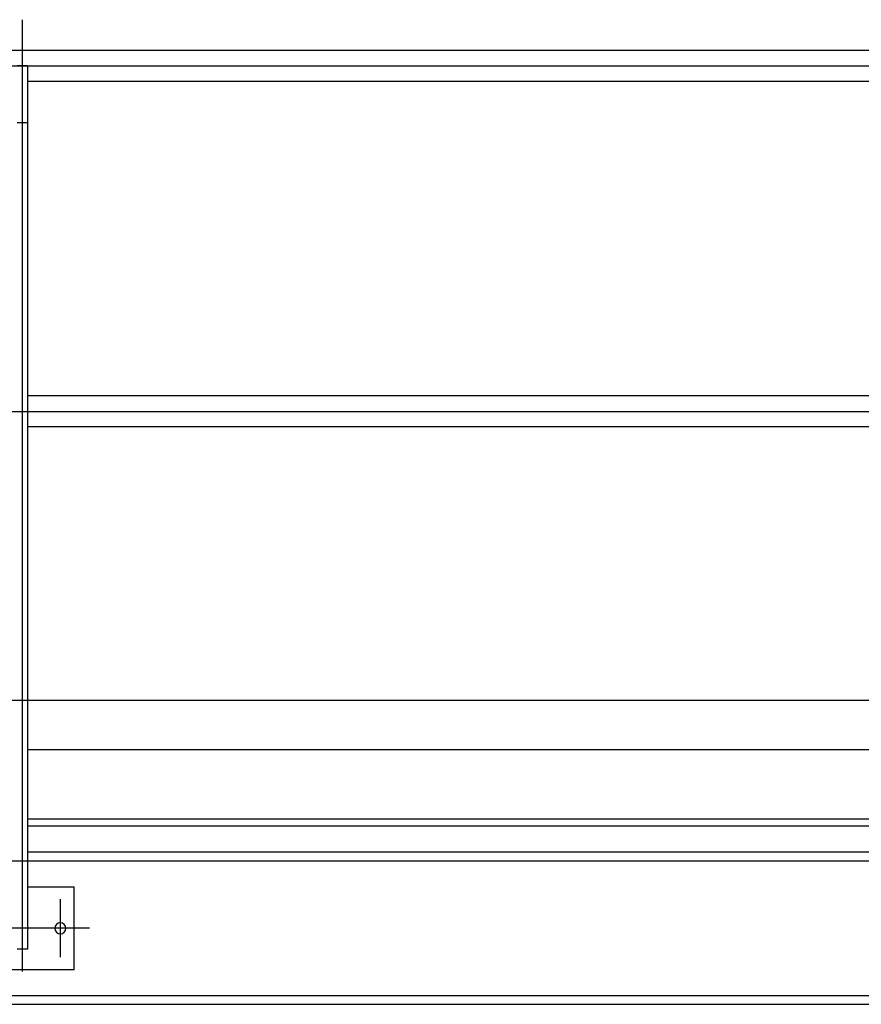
# Model space of a CAD drawing. Extents: x -89225 to 110569, y 13360 to 87647.
# Tile 455 of 478: x 103395 to 104612, y 67076 to 68501. Entities that reach past the tile are written whole.
import ezdxf

# ---------------------------------------------------------------- set-up
doc = ezdxf.new("R2010")
doc.units = 0
doc.layers.add('Iv-Lines 035', color=4, linetype='Continuous')

# ---------------------------------------------------------------- blocks, each defined once
blk = doc.blocks.new('Bordes been 1 ZAZ')
for p, q in [((1235657, -981670.4), (1235657, -983047.6)), ((1238543.7, -981714.6, 1600), (1230133.7, -981714.6, 1600)), ((1238632.4, -981737.1, 1600), (1230027.4, -981737.1, 1600)), ((1235649.5, -981737.1), (1235649.5, -983015.1)), ((1235649.5, -981737.1), (1235664.5, -981737.1)), ((1234346.2, -981759.6), (1235649.5, -981759.6)), ((1235649.5, -981819.4), (1235664.5, -981819.4)), ((1234346.2, -982214.6), (1235649.5, -982214.6)), ((1238632.4, -982237.1, 1600), (1230027.4, -982237.1, 1600)), ((1234346.2, -982259.6), (1235649.5, -982259.6)), ((1234346.2, -982727.1), (1235649.5, -982727.1)), ((1234346.2, -982827.1), (1235649.5, -982827.1)), ((1234346.2, -982837.1, 1600), (1235649.5, -982837.1, 1600)), ((1234346.2, -982875.1, 1600), (1235649.5, -982875.1, 1600)), ((1238455.2, -982887.6, 1600), (1230222.2, -982887.6, 1600)), ((1235582, -983045.1), (1235582, -982925.1)), ((1235649.5, -982925.1), (1235582, -982925.1)), ((1235602, -983027.1), (1235602, -982943.2)), ((1235560, -982985.1), (1235754, -982985.1)), ((1235649.5, -983015.1), (1235664.5, -983015.1)), ((1235582, -983045.1), (1235732, -983045.1)), ((1238455.2, -983082.6, 1600), (1230222.2, -983082.6, 1600)), ((1237583, -983095.1, 1600), (1231272.2, -983095.1, 1600))]:
    blk.add_line(p, q)
blk.add_circle((1235602, -982985.1), 8)
blk = doc.blocks.new('Beuchtingstank doorsnede')
blk.add_line((1215847.4, -937887.2), (1220048, -937887.2))

msp = doc.modelspace()

# ---------------------------------------------------------------- block references
at = {"layer": 'Iv-Lines 035', "xscale": -1}
msp.add_blockref('Bordes been 1 ZAZ', (1339055.8, 1050171.4), dxfattribs=at)
at = {"layer": 'Iv-Lines 035'}
msp.add_blockref('Beuchtingstank doorsnede', (-1112780.9, 1005403.4), dxfattribs=at)

doc.saveas('drawing.dxf')
